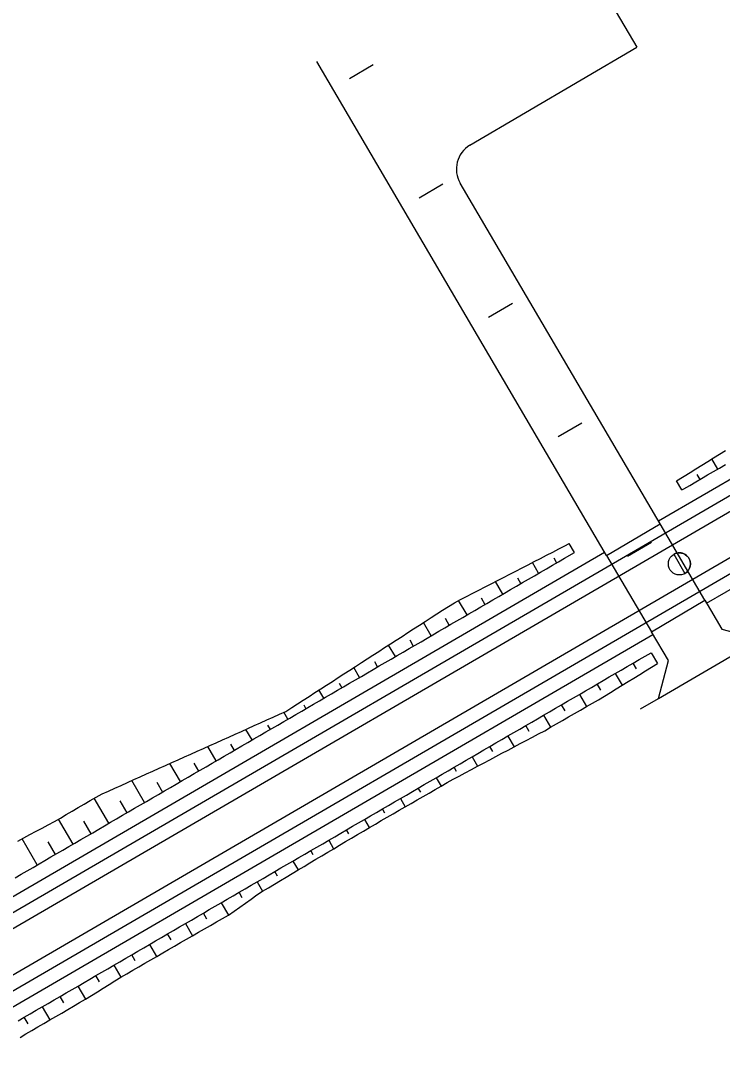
# Model space of a CAD drawing. Extents: x 6503541 to 6503743, y 5888004 to 5888145.
# Drawn here: x 6503575.914 to 6503577.133, y 5888025.739 to 5888027.534 of the extents above; entities that cross this region are included whole.
import ezdxf

# ---------------------------------------------------------------- set-up
doc = ezdxf.new("R2010")
doc.units = 0
doc.layers.add('12', color=7, linetype='Continuous')

msp = doc.modelspace()

# ---------------------------------------------------------------- linework, layer by layer
at = {"layer": '12'}
for p, q in [((6503577.0222, 5888026.665), (6503581.2455, 5888029.12)), ((6503569.2748, 5888022.1337), (6503581.2576, 5888029.0992)), ((6503569.2869, 5888022.113), (6503581.2696, 5888029.0785)), ((6503569.3219, 5888022.0528), (6503581.3046, 5888029.0183)), ((6503569.3339, 5888022.0321), (6503581.3167, 5888028.9976)), ((6503577.1061, 5888026.5222), (6503581.3287, 5888028.9768)), ((6503576.9298, 5888027.5807), (6503576.9845, 5888027.4876)), ((6503576.6948, 5888027.3174), (6503576.9845, 5888027.4876)), ((6503576.9322, 5888026.605), (6503576.4284, 5888027.463)), ((6503577.0253, 5888026.6597), (6503576.6777, 5888027.2517)), ((6503577.1254, 5888026.7549), (6503577.1151, 5888026.7726)), ((6503577.0893, 5888026.7453), (6503577.0942, 5888026.7368)), ((6503577.0631, 5888026.7188), (6503577.0538, 5888026.7348)), ((6503576.9322, 5888026.605), (6503577.0253, 5888026.6597)), ((6503576.9322, 5888026.605), (6503577.0253, 5888026.6597)), ((6503577.0253, 5888026.6597), (6503577.0222, 5888026.665)), ((6503577.1031, 5888026.5272), (6503577.0253, 5888026.6597)), ((6503576.8764, 5888026.6102), (6503576.8673, 5888026.6259)), ((6503570.8964, 5888023.1041), (6503576.9288, 5888026.6107)), ((6503576.8403, 5888026.6006), (6503576.8453, 5888026.5921)), ((6503576.9322, 5888026.605), (6503576.9288, 5888026.6107)), ((6503576.9322, 5888026.605), (6503577.01, 5888026.4725)), ((6503576.8141, 5888026.574), (6503576.8034, 5888026.5926)), ((6503576.7519, 5888026.5378), (6503576.7392, 5888026.5596)), ((6503576.7771, 5888026.566), (6503576.783, 5888026.5559)), ((6503576.6896, 5888026.5017), (6503576.6751, 5888026.5267)), ((6503576.714, 5888026.5315), (6503576.7208, 5888026.5197)), ((6503577.01, 5888026.4725), (6503577.1031, 5888026.5272)), ((6503577.01, 5888026.4725), (6503577.1031, 5888026.5272)), ((6503577.1031, 5888026.5272), (6503577.1327, 5888026.4768)), ((6503577.1031, 5888026.5272), (6503577.1061, 5888026.5222)), ((6503576.6274, 5888026.4655), (6503576.614, 5888026.4885)), ((6503576.6514, 5888026.4958), (6503576.6585, 5888026.4836)), ((6503577.0395, 5888026.4223), (6503577.01, 5888026.4725)), ((6503577.0127, 5888026.4679), (6503577.01, 5888026.4725)), ((6503577.1327, 5888026.4768), (6503577.1985, 5888026.4596)), ((6503571.5477, 5888023.2911), (6503577.0127, 5888026.4679)), ((6503576.59, 5888026.4582), (6503576.5963, 5888026.4474)), ((6503577.0223, 5888026.3567), (6503577.1985, 5888026.4596)), ((6503576.5651, 5888026.4293), (6503576.5534, 5888026.4494)), ((6503577.0095, 5888026.4361), (6503577.0204, 5888026.4173)), ((6503576.5286, 5888026.4205), (6503576.534, 5888026.4112)), ((6503576.9841, 5888026.4082), (6503576.9784, 5888026.418)), ((6503577.0224, 5888026.3567), (6503577.0395, 5888026.4223)), ((6503576.5029, 5888026.3931), (6503576.4929, 5888026.4103)), ((6503576.9472, 5888026.3999), (6503576.9591, 5888026.3795)), ((6503576.4672, 5888026.3829), (6503576.4718, 5888026.375)), ((6503576.9223, 5888026.3712), (6503576.9161, 5888026.3818)), ((6503576.4407, 5888026.3569), (6503576.4323, 5888026.3713)), ((6503576.885, 5888026.3637), (6503576.8973, 5888026.3425)), ((6503576.4058, 5888026.3453), (6503576.4095, 5888026.3388)), ((6503576.86, 5888026.3351), (6503576.8539, 5888026.3456)), ((6503576.9912, 5888026.3385), (6503577.0223, 5888026.3567)), ((6503576.3784, 5888026.3207), (6503576.3715, 5888026.3326)), ((6503576.8228, 5888026.3275), (6503576.835, 5888026.3065)), ((6503576.3429, 5888026.3102), (6503576.3473, 5888026.3026)), ((6503576.7975, 5888026.2994), (6503576.7916, 5888026.3094)), ((6503576.3162, 5888026.2845), (6503576.3055, 5888026.3029)), ((6503576.7605, 5888026.2913), (6503576.7715, 5888026.2725)), ((6503576.2539, 5888026.2484), (6503576.2394, 5888026.2733)), ((6503576.2787, 5888026.2773), (6503576.285, 5888026.2665)), ((6503576.7345, 5888026.2644), (6503576.7294, 5888026.2733)), ((6503576.6983, 5888026.2552), (6503576.7078, 5888026.2388)), ((6503576.1917, 5888026.2122), (6503576.1733, 5888026.2437)), ((6503576.2146, 5888026.2444), (6503576.2228, 5888026.2303)), ((6503576.6715, 5888026.2295), (6503576.6671, 5888026.2371)), ((6503576.636, 5888026.219), (6503576.6445, 5888026.2044)), ((6503576.1294, 5888026.176), (6503576.1073, 5888026.2141)), ((6503576.1504, 5888026.2115), (6503576.1605, 5888026.1941)), ((6503576.6091, 5888026.1936), (6503576.6049, 5888026.2009)), ((6503576.0672, 5888026.1398), (6503576.0418, 5888026.1834)), ((6503576.5738, 5888026.1828), (6503576.5822, 5888026.1683)), ((6503576.0863, 5888026.1786), (6503576.0983, 5888026.1579)), ((6503576.5468, 5888026.1575), (6503576.5426, 5888026.1647)), ((6503576.0049, 5888026.1036), (6503575.9797, 5888026.147)), ((6503576.5115, 5888026.1466), (6503576.5198, 5888026.1323)), ((6503576.0234, 5888026.1434), (6503576.036, 5888026.1217)), ((6503576.4845, 5888026.1214), (6503576.4804, 5888026.1285)), ((6503575.9427, 5888026.0674), (6503575.9163, 5888026.1129)), ((6503576.4493, 5888026.1104), (6503576.4578, 5888026.0957)), ((6503575.9609, 5888026.1077), (6503575.9738, 5888026.0855)), ((6503576.4225, 5888026.0848), (6503576.4181, 5888026.0923)), ((6503576.387, 5888026.0742), (6503576.3961, 5888026.0587)), ((6503576.3605, 5888026.0482), (6503576.3559, 5888026.0561)), ((6503576.3248, 5888026.0381), (6503576.3343, 5888026.0217)), ((6503576.2991, 5888026.0106), (6503576.2936, 5888026.02)), ((6503576.2625, 5888026.0019), (6503576.275, 5888025.9804)), ((6503576.2376, 5888025.9731), (6503576.2314, 5888025.9838)), ((6503576.2003, 5888025.9657), (6503576.2126, 5888025.9445)), ((6503576.1753, 5888025.9371), (6503576.1692, 5888025.9476)), ((6503576.138, 5888025.9295), (6503576.1502, 5888025.9085)), ((6503576.113, 5888025.901), (6503576.1069, 5888025.9114)), ((6503576.0758, 5888025.8933), (6503576.0878, 5888025.8726)), ((6503576.051, 5888025.8644), (6503576.0447, 5888025.8752)), ((6503576.0135, 5888025.8571), (6503576.0267, 5888025.8345)), ((6503575.989, 5888025.8277), (6503575.9824, 5888025.839)), ((6503575.9513, 5888025.821), (6503575.9645, 5888025.7982)), ((6503575.9268, 5888025.7915), (6503575.9202, 5888025.8029))]:
    msp.add_line(p, q, dxfattribs=at)
for points in [[(6503576.5268, 5888027.457), (6503576.4854, 5888027.4328)], [(6503576.6477, 5888027.2496), (6503576.6062, 5888027.2254)], [(6503576.7686, 5888027.0423), (6503576.7271, 5888027.0181)], [(6503576.8894, 5888026.8349), (6503576.8479, 5888026.8107)], [(6503577.0538, 5888026.7348), (6503577.0773, 5888026.7493), (6503577.0875, 5888026.7556), (6503577.0978, 5888026.7619), (6503577.108, 5888026.7682), (6503577.1182, 5888026.7745), (6503577.1284, 5888026.7808), (6503577.1386, 5888026.7871)], [(6503577.0631, 5888026.7188), (6503577.0663, 5888026.7206), (6503577.0766, 5888026.7266), (6503577.087, 5888026.7326), (6503577.0974, 5888026.7387), (6503577.1078, 5888026.7447), (6503577.1181, 5888026.7507), (6503577.1285, 5888026.7568), (6503577.1389, 5888026.7628)], [(6503575.9089, 5888026.1089), (6503575.9195, 5888026.1146), (6503575.9301, 5888026.1202), (6503575.9407, 5888026.1259), (6503575.9513, 5888026.1315), (6503575.9619, 5888026.1371), (6503575.9725, 5888026.1428), (6503575.9829, 5888026.1488), (6503575.9932, 5888026.1549), (6503576.0036, 5888026.1609), (6503576.0139, 5888026.167), (6503576.0243, 5888026.1731), (6503576.0346, 5888026.1792), (6503576.045, 5888026.1852), (6503576.0556, 5888026.1909), (6503576.0666, 5888026.1958), (6503576.0776, 5888026.2008), (6503576.0886, 5888026.2057), (6503576.0996, 5888026.2107), (6503576.1106, 5888026.2156), (6503576.1216, 5888026.2205), (6503576.1326, 5888026.2255), (6503576.1436, 5888026.2304), (6503576.1546, 5888026.2353), (6503576.1657, 5888026.2403), (6503576.1767, 5888026.2452), (6503576.1877, 5888026.2501), (6503576.1987, 5888026.2551), (6503576.2097, 5888026.26), (6503576.2207, 5888026.265), (6503576.2317, 5888026.2699), (6503576.2427, 5888026.2748), (6503576.2537, 5888026.2798), (6503576.2648, 5888026.2847), (6503576.2758, 5888026.2896), (6503576.2868, 5888026.2946), (6503576.2978, 5888026.2995), (6503576.3088, 5888026.3044), (6503576.3198, 5888026.3094), (6503576.3308, 5888026.3143), (6503576.3418, 5888026.3192), (6503576.3528, 5888026.3242), (6503576.3639, 5888026.3291), (6503576.3748, 5888026.3342), (6503576.3849, 5888026.3407), (6503576.395, 5888026.3472), (6503576.4051, 5888026.3537), (6503576.4152, 5888026.3602), (6503576.4253, 5888026.3667), (6503576.4354, 5888026.3732), (6503576.4455, 5888026.3798), (6503576.4556, 5888026.3863), (6503576.4657, 5888026.3928), (6503576.4757, 5888026.3993), (6503576.4858, 5888026.4058), (6503576.4959, 5888026.4123), (6503576.506, 5888026.4188), (6503576.5161, 5888026.4253), (6503576.5262, 5888026.4319), (6503576.5363, 5888026.4384), (6503576.5464, 5888026.4449), (6503576.5565, 5888026.4514), (6503576.5666, 5888026.4579), (6503576.5767, 5888026.4644), (6503576.5868, 5888026.4709), (6503576.5969, 5888026.4774), (6503576.607, 5888026.484), (6503576.6171, 5888026.4905), (6503576.6272, 5888026.497), (6503576.6373, 5888026.5035), (6503576.6473, 5888026.51), (6503576.6574, 5888026.5165), (6503576.6676, 5888026.5229), (6503576.6783, 5888026.5284), (6503576.689, 5888026.5338), (6503576.6997, 5888026.5393), (6503576.7104, 5888026.5448), (6503576.7211, 5888026.5503), (6503576.7318, 5888026.5558), (6503576.7425, 5888026.5613), (6503576.7531, 5888026.5668), (6503576.7638, 5888026.5723), (6503576.7745, 5888026.5778), (6503576.7852, 5888026.5833), (6503576.7959, 5888026.5887), (6503576.8066, 5888026.5942), (6503576.8173, 5888026.5997), (6503576.828, 5888026.6052), (6503576.8387, 5888026.6107), (6503576.8493, 5888026.6162), (6503576.8599, 5888026.6218), (6503576.8673, 5888026.6259)], [(6503577.0103, 5888026.6276), (6503576.9688, 5888026.6034)], [(6503575.9043, 5888026.0451), (6503575.9147, 5888026.0512), (6503575.9251, 5888026.0572), (6503575.9354, 5888026.0632), (6503575.9458, 5888026.0693), (6503575.9562, 5888026.0753), (6503575.9666, 5888026.0813), (6503575.9769, 5888026.0874), (6503575.9873, 5888026.0934), (6503575.9977, 5888026.0994), (6503576.0081, 5888026.1055), (6503576.0184, 5888026.1115), (6503576.0288, 5888026.1175), (6503576.0392, 5888026.1235), (6503576.0496, 5888026.1296), (6503576.0599, 5888026.1356), (6503576.0703, 5888026.1416), (6503576.0807, 5888026.1477), (6503576.0911, 5888026.1537), (6503576.1014, 5888026.1597), (6503576.1118, 5888026.1658), (6503576.1222, 5888026.1718), (6503576.1326, 5888026.1778), (6503576.1429, 5888026.1839), (6503576.1533, 5888026.1899), (6503576.1637, 5888026.1959), (6503576.1741, 5888026.2019), (6503576.1844, 5888026.208), (6503576.1948, 5888026.214), (6503576.2052, 5888026.22), (6503576.2156, 5888026.2261), (6503576.2259, 5888026.2321), (6503576.2363, 5888026.2381), (6503576.2467, 5888026.2442), (6503576.2571, 5888026.2502), (6503576.2674, 5888026.2562), (6503576.2778, 5888026.2623), (6503576.2882, 5888026.2683), (6503576.2985, 5888026.2743), (6503576.3089, 5888026.2803), (6503576.3193, 5888026.2864), (6503576.3297, 5888026.2924), (6503576.34, 5888026.2984), (6503576.3504, 5888026.3045), (6503576.3608, 5888026.3105), (6503576.3712, 5888026.3165), (6503576.3815, 5888026.3226), (6503576.3919, 5888026.3286), (6503576.4023, 5888026.3346), (6503576.4127, 5888026.3407), (6503576.423, 5888026.3467), (6503576.4334, 5888026.3527), (6503576.4438, 5888026.3587), (6503576.4542, 5888026.3648), (6503576.4645, 5888026.3708), (6503576.4749, 5888026.3768), (6503576.4853, 5888026.3829), (6503576.4957, 5888026.3889), (6503576.506, 5888026.3949), (6503576.5164, 5888026.401), (6503576.5268, 5888026.407), (6503576.5372, 5888026.413), (6503576.5475, 5888026.4191), (6503576.5579, 5888026.4251), (6503576.5683, 5888026.4311), (6503576.5787, 5888026.4371), (6503576.589, 5888026.4432), (6503576.5994, 5888026.4492), (6503576.6098, 5888026.4552), (6503576.6202, 5888026.4613), (6503576.6305, 5888026.4673), (6503576.6409, 5888026.4733), (6503576.6513, 5888026.4794), (6503576.6617, 5888026.4854), (6503576.672, 5888026.4914), (6503576.6824, 5888026.4974), (6503576.6928, 5888026.5035), (6503576.7032, 5888026.5095), (6503576.7135, 5888026.5155), (6503576.7239, 5888026.5216), (6503576.7343, 5888026.5276), (6503576.7447, 5888026.5336), (6503576.755, 5888026.5397), (6503576.7654, 5888026.5457), (6503576.7758, 5888026.5517), (6503576.7862, 5888026.5578), (6503576.7965, 5888026.5638), (6503576.8069, 5888026.5698), (6503576.8173, 5888026.5758), (6503576.8277, 5888026.5819), (6503576.838, 5888026.5879), (6503576.8484, 5888026.5939), (6503576.8588, 5888026.6), (6503576.8764, 5888026.6102)], [(6503577.049, 5888026.607), (6503577.0683, 5888026.5738)], [(6503575.9098, 5888025.7969), (6503575.9202, 5888025.8029), (6503575.9306, 5888025.8089), (6503575.941, 5888025.815), (6503575.9513, 5888025.821), (6503575.9617, 5888025.827), (6503575.9721, 5888025.833), (6503575.9825, 5888025.8391), (6503575.9928, 5888025.8451), (6503576.0032, 5888025.8511), (6503576.0136, 5888025.8572), (6503576.024, 5888025.8632), (6503576.0343, 5888025.8692), (6503576.0447, 5888025.8753), (6503576.0551, 5888025.8813), (6503576.0655, 5888025.8873), (6503576.0758, 5888025.8934), (6503576.0862, 5888025.8994), (6503576.0966, 5888025.9054), (6503576.107, 5888025.9114), (6503576.1173, 5888025.9175), (6503576.1277, 5888025.9235), (6503576.1381, 5888025.9295), (6503576.1485, 5888025.9356), (6503576.1588, 5888025.9416), (6503576.1692, 5888025.9476), (6503576.1796, 5888025.9537), (6503576.19, 5888025.9597), (6503576.2003, 5888025.9657), (6503576.2107, 5888025.9718), (6503576.2211, 5888025.9778), (6503576.2315, 5888025.9838), (6503576.2418, 5888025.9898), (6503576.2522, 5888025.9959), (6503576.2626, 5888026.0019), (6503576.273, 5888026.0079), (6503576.2833, 5888026.014), (6503576.2937, 5888026.02), (6503576.3041, 5888026.026), (6503576.3145, 5888026.0321), (6503576.3248, 5888026.0381), (6503576.3352, 5888026.0441), (6503576.3456, 5888026.0501), (6503576.3559, 5888026.0562), (6503576.3663, 5888026.0622), (6503576.3767, 5888026.0682), (6503576.3871, 5888026.0743), (6503576.3974, 5888026.0803), (6503576.4078, 5888026.0863), (6503576.4182, 5888026.0924), (6503576.4286, 5888026.0984), (6503576.4389, 5888026.1044), (6503576.4493, 5888026.1105), (6503576.4597, 5888026.1165), (6503576.4701, 5888026.1225), (6503576.4804, 5888026.1285), (6503576.4908, 5888026.1346), (6503576.5012, 5888026.1406), (6503576.5116, 5888026.1466), (6503576.5219, 5888026.1527), (6503576.5323, 5888026.1587), (6503576.5427, 5888026.1647), (6503576.5531, 5888026.1708), (6503576.5634, 5888026.1768), (6503576.5738, 5888026.1828), (6503576.5842, 5888026.1889), (6503576.5946, 5888026.1949), (6503576.6049, 5888026.2009), (6503576.6153, 5888026.2069), (6503576.6257, 5888026.213), (6503576.6361, 5888026.219), (6503576.6464, 5888026.225), (6503576.6568, 5888026.2311), (6503576.6672, 5888026.2371), (6503576.6776, 5888026.2431), (6503576.6879, 5888026.2492), (6503576.6983, 5888026.2552), (6503576.7087, 5888026.2612), (6503576.7191, 5888026.2673), (6503576.7294, 5888026.2733), (6503576.7398, 5888026.2793), (6503576.7502, 5888026.2853), (6503576.7606, 5888026.2914), (6503576.7709, 5888026.2974), (6503576.7813, 5888026.3034), (6503576.7917, 5888026.3095), (6503576.8021, 5888026.3155), (6503576.8124, 5888026.3215), (6503576.8228, 5888026.3276), (6503576.8332, 5888026.3336), (6503576.8436, 5888026.3396), (6503576.8539, 5888026.3457), (6503576.8643, 5888026.3517), (6503576.8747, 5888026.3577), (6503576.8851, 5888026.3637), (6503576.8954, 5888026.3698), (6503576.9058, 5888026.3758), (6503576.9162, 5888026.3818), (6503576.9265, 5888026.3879), (6503576.9369, 5888026.3939), (6503576.9473, 5888026.3999), (6503576.9577, 5888026.406), (6503576.968, 5888026.412), (6503576.9784, 5888026.418), (6503576.9888, 5888026.424), (6503577.0095, 5888026.4361)], [(6503575.9128, 5888025.768), (6503575.9231, 5888025.774), (6503575.9335, 5888025.7801), (6503575.9438, 5888025.7861), (6503575.9542, 5888025.7922), (6503575.9646, 5888025.7982), (6503575.9749, 5888025.8043), (6503575.9853, 5888025.8103), (6503575.9957, 5888025.8164), (6503576.006, 5888025.8224), (6503576.0164, 5888025.8285), (6503576.0267, 5888025.8345), (6503576.037, 5888025.8408), (6503576.0472, 5888025.8472), (6503576.0573, 5888025.8535), (6503576.0675, 5888025.8599), (6503576.0777, 5888025.8663), (6503576.0879, 5888025.8726), (6503576.0983, 5888025.8786), (6503576.1087, 5888025.8846), (6503576.1191, 5888025.8906), (6503576.1295, 5888025.8966), (6503576.1399, 5888025.9026), (6503576.1503, 5888025.9086), (6503576.1607, 5888025.9146), (6503576.1711, 5888025.9206), (6503576.1815, 5888025.9266), (6503576.1919, 5888025.9325), (6503576.2023, 5888025.9385), (6503576.2127, 5888025.9445), (6503576.2231, 5888025.9505), (6503576.2334, 5888025.9565), (6503576.2438, 5888025.9625), (6503576.2542, 5888025.9685), (6503576.2646, 5888025.9745), (6503576.275, 5888025.9805), (6503576.285, 5888025.9873), (6503576.2948, 5888025.9943), (6503576.3046, 5888026.0013), (6503576.3144, 5888026.0083), (6503576.3242, 5888026.0153), (6503576.3344, 5888026.0217), (6503576.3447, 5888026.0279), (6503576.3549, 5888026.034), (6503576.3652, 5888026.0402), (6503576.3755, 5888026.0464), (6503576.3858, 5888026.0525), (6503576.3961, 5888026.0587), (6503576.4064, 5888026.0649), (6503576.4167, 5888026.0711), (6503576.427, 5888026.0772), (6503576.4373, 5888026.0834), (6503576.4476, 5888026.0896), (6503576.4579, 5888026.0957), (6503576.4682, 5888026.1019), (6503576.4785, 5888026.1081), (6503576.4888, 5888026.1142), (6503576.4991, 5888026.1204), (6503576.5095, 5888026.1264), (6503576.5199, 5888026.1324), (6503576.5303, 5888026.1384), (6503576.5407, 5888026.1444), (6503576.551, 5888026.1504), (6503576.5614, 5888026.1564), (6503576.5718, 5888026.1624), (6503576.5822, 5888026.1684), (6503576.5926, 5888026.1744), (6503576.603, 5888026.1804), (6503576.6134, 5888026.1864), (6503576.6238, 5888026.1924), (6503576.6342, 5888026.1984), (6503576.6446, 5888026.2044), (6503576.655, 5888026.2104), (6503576.6654, 5888026.2163), (6503576.676, 5888026.2219), (6503576.6866, 5888026.2276), (6503576.6972, 5888026.2332), (6503576.7078, 5888026.2388), (6503576.7185, 5888026.2444), (6503576.7291, 5888026.25), (6503576.7397, 5888026.2557), (6503576.7503, 5888026.2613), (6503576.7609, 5888026.2669), (6503576.7715, 5888026.2725), (6503576.7821, 5888026.2782), (6503576.7927, 5888026.2838), (6503576.8033, 5888026.2894), (6503576.814, 5888026.295), (6503576.8246, 5888026.3006), (6503576.835, 5888026.3065), (6503576.8454, 5888026.3125), (6503576.8558, 5888026.3185), (6503576.8662, 5888026.3245), (6503576.8766, 5888026.3305), (6503576.887, 5888026.3365), (6503576.8974, 5888026.3425), (6503576.9078, 5888026.3485), (6503576.9182, 5888026.3545), (6503576.9285, 5888026.3607), (6503576.9387, 5888026.367), (6503576.9489, 5888026.3733), (6503576.9591, 5888026.3796), (6503576.9694, 5888026.3859), (6503576.9796, 5888026.3921), (6503576.9898, 5888026.3984), (6503577, 5888026.4047), (6503577.0204, 5888026.4173)]]:
    msp.add_lwpolyline(points, dxfattribs=at)
msp.add_circle((6503577.0587, 5888026.5904), 0.0192, dxfattribs=at)
for centre, radius, start, end in [((6503576.7191, 5888027.276), 0.048, 120.4309, 210.4206), ((6503577.0587, 5888026.5904), 0.0192, 355.7219, 120.1691), ((6503577.0587, 5888026.5904), 0.0192, 300.1691, 355.7219)]:
    msp.add_arc(centre, radius, start, end, dxfattribs=at)

doc.saveas('drawing.dxf')
